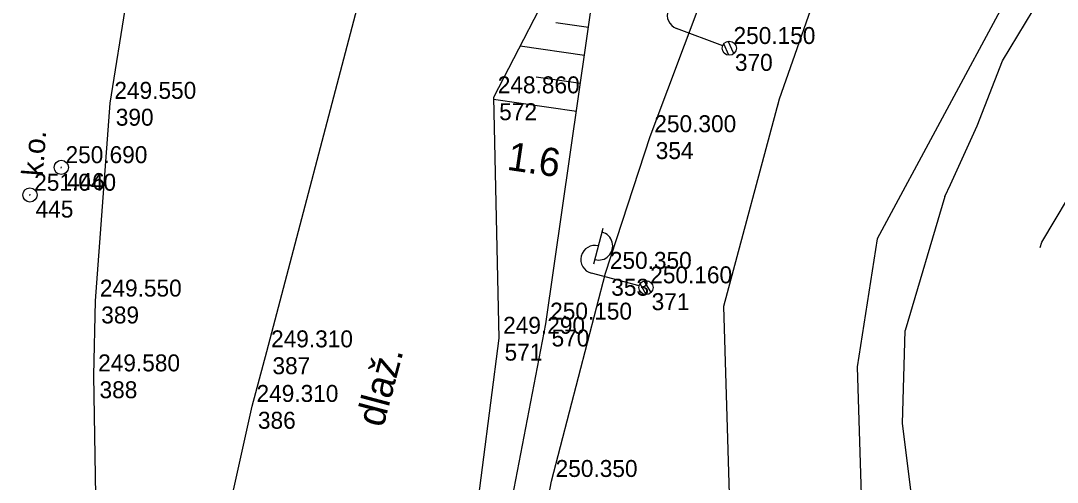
# Model space of a CAD drawing. Extents: x -496688 to -495455, y -1089309 to -1088026.
# Drawn here: x -495923.2 to -495849.8, y -1088498.1 to -1088465.4 of the extents above; entities that cross this region are included whole.
import ezdxf

# ---------------------------------------------------------------- set-up
doc = ezdxf.new("R2010")
doc.units = 0
for name, color, linetype in [('Vrstva 1', 7, 'Continuous'), ('Vrstva 16', 7, 'Continuous'), ('Vrstva 25', 7, 'Continuous'), ('Vrstva 4', 7, 'Continuous'), ('Vrstva 48', 7, 'Continuous'), ('Vrstva 49', 7, 'Continuous'), ('Vrstva 50', 7, 'Continuous'), ('Vrstva 53', 7, 'Continuous'), ('Vrstva 55', 7, 'Continuous'), ('Vrstva 60', 7, 'Continuous'), ('Vrstva 61', 7, 'Continuous')]:
    doc.layers.add(name, color=color, linetype=linetype)

msp = doc.modelspace()

# ---------------------------------------------------------------- linework, layer by layer
at = {"layer": 'Vrstva 1'}
for points in [[(-495914.16, -1088547.62), (-495915.87, -1088534.73), (-495917.69, -1088511.79), (-495918.04, -1088490.55), (-495917.92, -1088485.26), (-495916.89, -1088471.27), (-495913.42, -1088449.6), (-495908.03, -1088428.92), (-495901.33, -1088408.59)], [(-495878.64, -1088473.63), (-495872.53, -1088457.36), (-495866.84, -1088442.26), (-495856.91, -1088415.75)], [(-495912.37, -1088546.78), (-495912.59, -1088534.5), (-495911.63, -1088519.31), (-495909.49, -1088504.68), (-495906.82, -1088492.71), (-495905.79, -1088488.85), (-495899.16, -1088463.64)], [(-495885.572, -1088627.537), (-495887.44, -1088619.99), (-495889.56, -1088609.28), (-495890.87, -1088600.04), (-495891.75, -1088590.98), (-495892.08, -1088585.74), (-495892.18, -1088583.14), (-495892.21, -1088572.89), (-495891.61, -1088557.14), (-495890.56, -1088536.43), (-495889.72, -1088524.04), (-495889.12, -1088518.56), (-495887.98, -1088510.33), (-495885.63, -1088498.02), (-495881.79, -1088483.3), (-495878.64, -1088473.63)]]:
    msp.add_lwpolyline(points, dxfattribs=at)
at = {"layer": 'Vrstva 25'}
for p, q in [((-495873.498, -1088467.214), (-495876.775, -1088465.984)), ((-495873.061, -1088467.889), (-495873.425, -1088467.088)), ((-495872.705, -1088467.767), (-495873.101, -1088466.896)), ((-495922.574, -1088477.82), (-495922.566, -1088477.72)), ((-495882.624, -1088482.633), (-495881.967, -1088480.117)), ((-495879.414, -1088484.194), (-495882.8, -1088483.31)), ((-495878.909, -1088484.819), (-495879.354, -1088484.061)), ((-495878.567, -1088484.662), (-495879.052, -1088483.836))]:
    msp.add_line(p, q, dxfattribs=at)
for centre in [(-495873.03, -1088467.39), (-495873.03, -1088467.39), (-495922.57, -1088477.77), (-495878.93, -1088484.32), (-495878.93, -1088484.32)]:
    msp.add_circle(centre, 0.5, dxfattribs=at)
for centre, start, end in [((-495876.423, -1088465.048), 69.41701, 249.41701), ((-495882.284, -1088481.378), 254.67655, 76.0817), ((-495882.548, -1088482.343), 75.37913, 255.37913)]:
    msp.add_arc(centre, 1, start, end, dxfattribs=at)
at = {"layer": 'Vrstva 4'}
for points in [[(-495918.04, -1088490.55), (-495917.92, -1088485.26)], [(-495906.82, -1088492.71), (-495905.79, -1088488.85)]]:
    msp.add_lwpolyline(points, dxfattribs=at)
at = {"layer": 'Vrstva 48'}
for p, q in [((-495885.325, -1088465.564), (-495883.013, -1088465.895)), ((-495887.838, -1088467.224), (-495883.297, -1088467.875)), ((-495886.719, -1088469.405), (-495883.58, -1088469.854)), ((-495889.727, -1088470.994), (-495883.864, -1088471.834))]:
    msp.add_line(p, q, dxfattribs=at)
at = {"layer": 'Vrstva 49'}
for points in [[(-495879.76, -1088451.61), (-495889.73, -1088470.88), (-495889.35, -1088487.89), (-495891.12, -1088501.63), (-495893.51, -1088521.85), (-495893.36, -1088538.46)], [(-495893.36, -1088538.46), (-495892.43, -1088521.42), (-495888.86, -1088501.6), (-495886.02, -1088486.89), (-495882.56, -1088462.73), (-495879.76, -1088451.61)]]:
    msp.add_lwpolyline(points, dxfattribs=at)
at = {"layer": 'Vrstva 50'}
msp.add_line((-495920.354, -1088475.87), (-495920.346, -1088475.77), dxfattribs=at)
msp.add_circle((-495920.35, -1088475.82), 0.5, dxfattribs=at)
at = {"layer": 'Vrstva 53'}
for p, q in [((-495864.84, -1088457.68), (-495869.5, -1088471)), ((-495869.5, -1088471), (-495873.45, -1088485.67)), ((-495873.45, -1088485.67), (-495873.05, -1088498.94))]:
    msp.add_line(p, q, dxfattribs=at)
at = {"layer": 'Vrstva 55'}
for p, q in [((-495839.72, -1088438.53), (-495862.56, -1088480.87)), ((-495853.67, -1088468.28), (-495847.77, -1088458.53)), ((-495855.46, -1088472.89), (-495853.67, -1088468.28)), ((-495850.9, -1088481.1), (-495843.26, -1088468.34)), ((-495869.5, -1088471), (-495869.65, -1088471.54)), ((-495857.37, -1088477.02), (-495855.46, -1088472.89)), ((-495857.75, -1088477.88), (-495857.37, -1088477.02)), ((-495857.75, -1088477.88), (-495860.58, -1088487.37)), ((-495862.56, -1088480.87), (-495863.96, -1088489.92)), ((-495851, -1088481.48), (-495850.9, -1088481.1)), ((-495860.77, -1088493.94), (-495860.58, -1088487.37)), ((-495863.96, -1088489.92), (-495863.51, -1088505.23)), ((-495859.83, -1088501.22), (-495860.77, -1088493.94))]:
    msp.add_line(p, q, dxfattribs=at)
at = {"layer": 'Vrstva 60'}
for p, q in [((-495873.03, -1088467.39), (-495873.03, -1088467.39)), ((-495916.89, -1088471.27), (-495916.89, -1088471.27)), ((-495889.73, -1088470.88), (-495889.73, -1088470.88)), ((-495878.64, -1088473.63), (-495878.64, -1088473.63)), ((-495920.35, -1088475.82), (-495920.35, -1088475.82)), ((-495922.57, -1088477.77), (-495922.57, -1088477.77)), ((-495881.79, -1088483.3), (-495881.79, -1088483.3)), ((-495878.93, -1088484.32), (-495878.93, -1088484.32)), ((-495917.92, -1088485.26), (-495917.92, -1088485.26)), ((-495886.02, -1088486.89), (-495886.02, -1088486.89)), ((-495889.35, -1088487.89), (-495889.35, -1088487.89)), ((-495905.79, -1088488.85), (-495905.79, -1088488.85)), ((-495918.04, -1088490.55), (-495918.04, -1088490.55)), ((-495906.82, -1088492.71), (-495906.82, -1088492.71)), ((-495885.63, -1088498.02), (-495885.63, -1088498.02))]:
    msp.add_line(p, q, dxfattribs=at)

# ---------------------------------------------------------------- texts
at = {"layer": 'Vrstva 16'}
msp.add_text('dlaž.', height=2, rotation=75.07307, dxfattribs=at).set_placement((-495897.553, -1088494.28))
at = {"layer": 'Vrstva 25'}
msp.add_text('k.o.', height=1.5, rotation=85.68141, dxfattribs=at).set_placement((-495921.658, -1088476.473))
at = {"layer": 'Vrstva 48'}
msp.add_text('1.6', height=2, rotation=351.58184, dxfattribs=at).set_placement((-495888.842, -1088475.979))
at = {"layer": 'Vrstva 60'}
for s, p in [('370', (-495872.63, -1088468.99)), ('572', (-495889.33, -1088472.48)), ('390', (-495916.49, -1088472.87)), ('354', (-495878.24, -1088475.23)), ('446', (-495919.95, -1088477.42)), ('445', (-495922.17, -1088479.37)), ('353', (-495881.39, -1088484.9)), ('371', (-495878.53, -1088485.92)), ('389', (-495917.52, -1088486.86)), ('570', (-495885.62, -1088488.49)), ('571', (-495888.95, -1088489.49)), ('387', (-495905.39, -1088490.45)), ('388', (-495917.64, -1088492.15)), ('386', (-495906.42, -1088494.31))]:
    msp.add_text(s, height=1.2, dxfattribs=at).set_placement(p)
at = {"layer": 'Vrstva 61'}
for s, p in [('250.150', (-495872.73, -1088467.09)), ('249.550', (-495916.59, -1088470.97)), ('248.860', (-495889.43, -1088470.58)), ('250.300', (-495878.34, -1088473.33)), ('250.690', (-495920.05, -1088475.52)), ('251.040', (-495922.27, -1088477.47)), ('250.350', (-495881.49, -1088483)), ('250.160', (-495878.63, -1088484.02)), ('249.550', (-495917.62, -1088484.96)), ('250.150', (-495885.72, -1088486.59)), ('249.290', (-495889.05, -1088487.59)), ('249.310', (-495905.49, -1088488.55)), ('249.580', (-495917.74, -1088490.25)), ('249.310', (-495906.52, -1088492.41)), ('250.350', (-495885.33, -1088497.72))]:
    msp.add_text(s, height=1.2, dxfattribs=at).set_placement(p)

doc.saveas('drawing.dxf')
